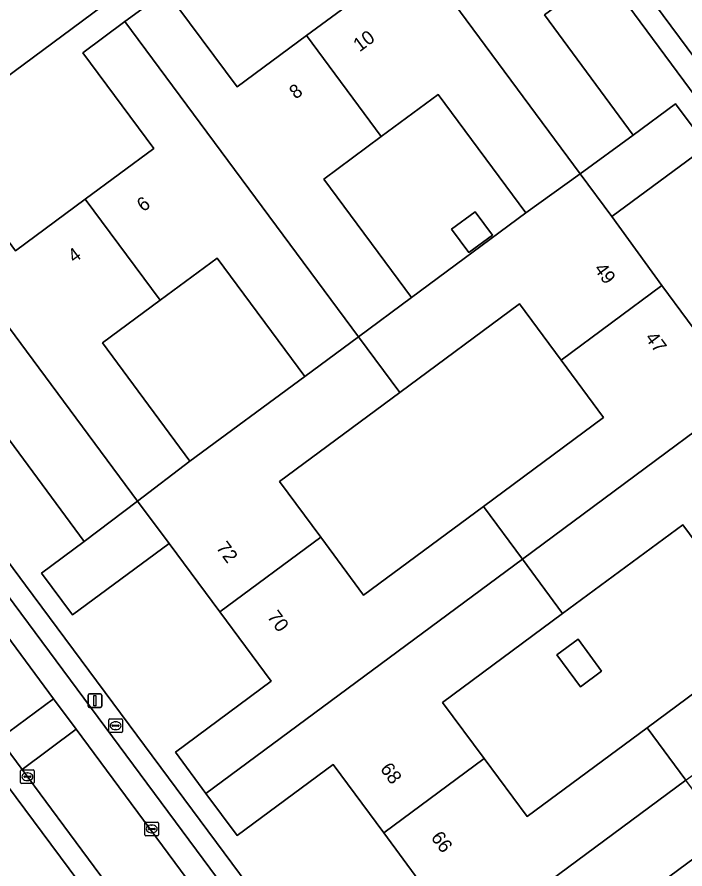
# Model space of a CAD drawing. Extents: x 157767 to 159172, y 387839 to 389425.
# Drawn here: x 158173.3 to 158221.8, y 388835.7 to 388897.6 of the extents above; entities that cross this region are included whole.
import ezdxf

# ---------------------------------------------------------------- set-up
doc = ezdxf.new("R2010")
doc.units = 0
for name, color, linetype in [('IMGEO_Brandkraan', 7, 'Continuous'), ('IMGEO_Erf', 7, 'Continuous'), ('IMGEO_Kolk', 7, 'Continuous'), ('IMGEO_Lichtmast', 7, 'Continuous'), ('IMGEO_Muur', 7, 'Continuous'), ('IMGEO_Pand', 7, 'Continuous'), ('IMGEO_Pand_nummerreeks', 7, 'Continuous'), ('IMGEO_Parkeervlak_open', 7, 'Continuous'), ('IMGEO_Rijbaan_lokaal_open', 7, 'Continuous'), ('IMGEO_Voetpad_open', 7, 'Continuous')]:
    doc.layers.add(name, color=color, linetype=linetype)

msp = doc.modelspace()

# ---------------------------------------------------------------- linework, layer by layer
at = {"layer": 'IMGEO_Brandkraan'}
for p, q in [((158179.98, 388845.705), (158179.98, 388846.557)), ((158180.055, 388846.631), (158180.907, 388846.631)), ((158180.468, 388846.411), (158180.493, 388846.411)), ((158180.981, 388846.557), (158180.981, 388845.705)), ((158180.907, 388845.631), (158180.055, 388845.631)), ((158180.239, 388846.125), (158180.239, 388846.137)), ((158180.677, 388846.088), (158180.279, 388846.088)), ((158180.282, 388846.174), (158180.68, 388846.174)), ((158180.491, 388845.851), (158180.466, 388845.851)), ((158180.723, 388846.137), (158180.723, 388846.125))]:
    msp.add_line(p, q, dxfattribs=at)
for points in [[(158179.98, 388845.705), (158179.98, 388846.557)], [(158180.055, 388846.631), (158180.907, 388846.631)], [(158180.981, 388846.557), (158180.981, 388845.705)], [(158180.907, 388845.631), (158180.055, 388845.631)]]:
    msp.add_lwpolyline(points, dxfattribs=at)
for centre, radius, start, end in [((158180.057, 388846.555), 0.0765, 91.55205, 178.44795), ((158180.057, 388846.555), 0.0765, 91.55205, 178.44795), ((158180.905, 388846.555), 0.0765, 1.55205, 88.44795), ((158180.905, 388846.555), 0.0765, 1.55205, 88.44795), ((158180.057, 388845.707), 0.0765, 181.55205, 268.44795), ((158180.057, 388845.707), 0.0765, 181.55205, 268.44795), ((158180.279, 388846.134), 0.0403, 85.87752, 175.75265), ((158180.276, 388846.124), 0.0366, 178.93798, 274.71019), ((158180.68, 388846.131), 0.043, 264.86636, 352.45326), ((158180.684, 388846.136), 0.0386, 1.73085, 96.63898), ((158180.905, 388845.707), 0.0765, 271.55205, 358.44795), ((158180.905, 388845.707), 0.0765, 271.55205, 358.44795)]:
    msp.add_arc(centre, radius, start, end, dxfattribs=at)
for centre, major_axis, ratio, start_param, end_param in [((158180.467, 388846.131), (-0.387, 0.002), 0.722429, 4.712389, 7.853982), ((158180.492, 388846.131), (-0.39, 0.002), 0.717154, 1.570796, 4.712389)]:
    msp.add_ellipse(centre, major_axis=major_axis, ratio=ratio, start_param=start_param, end_param=end_param, dxfattribs=at)
at = {"layer": 'IMGEO_Erf'}
for points in [[(158156.023, 388881.014), (158155.865, 388880.897), (158162.053, 388872.377), (158167.202, 388876.188), (158162.071, 388883.122), (158165.097, 388885.36), (158168.086, 388887.572), (158173.217, 388880.638), (158178.266, 388884.374), (158183.249, 388888.061), (158178.096, 388895.025), (158181.147, 388897.282), (158184.145, 388899.501), (158189.302, 388892.533), (158194.355, 388896.272), (158199.343, 388899.963), (158194.2, 388906.913), (158197.248, 388909.169), (158200.253, 388911.392), (158205.406, 388904.429), (158210.515, 388908.209), (158204.311, 388916.804)], [(158203.919, 388891.99), (158199.776, 388888.924), (158195.613, 388885.844), (158201.985, 388877.232), (158210.291, 388883.378)], [(158204.888, 388882.191), (158206.609, 388883.464), (158207.862, 388881.771), (158206.141, 388880.497)], [(158179.518, 388873.943), (158185.884, 388865.339), (158194.216, 388871.504), (158187.85, 388880.108), (158183.715, 388877.049)], [(158198.498, 388855.618), (158207.204, 388862.06), (158215.926, 388868.514), (158212.846, 388872.675), (158209.814, 388876.773), (158201.13, 388870.347), (158192.386, 388863.877), (158195.386, 388859.823)], [(158210.881, 388809.006), (158208.601, 388812.088), (158215.524, 388817.21), (158211.826, 388822.266), (158208.136, 388827.253), (158201.177, 388822.103), (158198.924, 388825.148), (158196.685, 388828.174), (158203.661, 388833.336), (158199.958, 388838.34), (158196.283, 388843.307), (158189.306, 388838.144), (158187.034, 388841.214), (158184.82, 388844.206), (158191.778, 388849.355), (158188.047, 388854.398), (158184.364, 388859.375), (158177.337, 388854.174), (158175.089, 388857.212), (158178.19, 388859.507), (158171.716, 388868.256), (158167.442, 388865.094), (158173.926, 388856.351), (158209.711, 388808.142)], [(158224.735, 388856.605), (158221.682, 388860.73), (158212.962, 388854.278), (158204.243, 388847.826), (158207.266, 388843.741), (158210.386, 388839.524), (158219.105, 388845.976), (158227.825, 388852.429)], [(158212.55, 388851.273), (158214.082, 388852.407), (158215.79, 388850.1), (158214.258, 388848.966)], [(158236.969, 388834.362), (158233.89, 388838.49), (158236.592, 388840.505), (158233.521, 388844.656), (158224.837, 388838.23), (158216.102, 388831.766), (158219.146, 388827.652), (158222.244, 388823.466), (158230.97, 388829.922)]]:
    msp.add_lwpolyline(points, close=True, dxfattribs=at)
for points in [[(158258.094, 388843.884), (158215.899, 388900.933), (158211.631, 388897.774), (158218.094, 388889.041), (158221.172, 388891.318), (158223.45, 388888.239), (158216.532, 388883.12), (158220.168, 388878.108), (158223.899, 388873.065), (158230.855, 388878.213), (158233.037, 388875.265), (158235.295, 388872.213), (158228.324, 388867.055), (158232.014, 388862.068), (158235.752, 388857.017), (158242.723, 388862.176), (158244.923, 388859.202), (158247.198, 388856.128), (158240.197, 388850.947), (158243.894, 388845.951), (158247.615, 388840.923), (158247.722, 388841.002)], [(158089.846, 388837.076), (158089.41, 388836.039), (158086.884, 388830.077), (158084.94, 388825.383), (158082.965, 388820.428), (158081.065, 388815.496), (158080.476, 388813.945), (158079.161, 388810.597), (158077.124, 388804.963), (158075.44, 388800.18), (158073.73, 388794.988), (158072.155, 388790.113), (158071.511, 388787.861), (158072.557, 388785.494), (158096.685, 388778.239), (158159.023, 388804.985), (158161.367, 388806.591), (158183.864, 388823.28), (158184.29, 388826.082), (158183.48, 388827.171), (158150.204, 388871.916)]]:
    msp.add_lwpolyline(points, dxfattribs=at)
at = {"layer": 'IMGEO_Kolk'}
for p, q in [((158173.565, 388841.997), (158173.565, 388842.849)), ((158173.64, 388842.923), (158174.492, 388842.923)), ((158174.053, 388842.703), (158174.078, 388842.703)), ((158174.566, 388842.849), (158174.566, 388841.997)), ((158174.492, 388841.923), (158173.64, 388841.923)), ((158173.824, 388842.417), (158173.824, 388842.429)), ((158174.262, 388842.38), (158173.864, 388842.38)), ((158173.867, 388842.466), (158174.265, 388842.466)), ((158174.076, 388842.143), (158174.051, 388842.143)), ((158174.308, 388842.429), (158174.308, 388842.417)), ((158182.599, 388838.204), (158182.599, 388839.056)), ((158182.674, 388839.13), (158183.526, 388839.13)), ((158183.087, 388838.91), (158183.112, 388838.91)), ((158183.6, 388839.056), (158183.6, 388838.204)), ((158182.858, 388838.624), (158182.858, 388838.636)), ((158183.296, 388838.587), (158182.898, 388838.587)), ((158182.901, 388838.673), (158183.299, 388838.673)), ((158183.11, 388838.35), (158183.085, 388838.35)), ((158183.342, 388838.636), (158183.342, 388838.624)), ((158183.526, 388838.13), (158182.674, 388838.13))]:
    msp.add_line(p, q, dxfattribs=at)
for points in [[(158173.565, 388841.997), (158173.565, 388842.849)], [(158173.64, 388842.923), (158174.492, 388842.923)], [(158174.566, 388842.849), (158174.566, 388841.997)], [(158174.492, 388841.923), (158173.64, 388841.923)], [(158182.599, 388838.204), (158182.599, 388839.056)], [(158182.674, 388839.13), (158183.526, 388839.13)], [(158183.6, 388839.056), (158183.6, 388838.204)], [(158183.526, 388838.13), (158182.674, 388838.13)]]:
    msp.add_lwpolyline(points, dxfattribs=at)
for centre, radius, start, end in [((158173.642, 388842.847), 0.0765, 91.55205, 178.44795), ((158173.642, 388842.847), 0.0765, 91.55205, 178.44795), ((158174.49, 388842.847), 0.0765, 1.55205, 88.44795), ((158174.49, 388842.847), 0.0765, 1.55205, 88.44795), ((158173.642, 388841.999), 0.0765, 181.55205, 268.44795), ((158173.642, 388841.999), 0.0765, 181.55205, 268.44795), ((158173.864, 388842.426), 0.0403, 85.87752, 175.75265), ((158173.861, 388842.416), 0.0366, 178.93798, 274.71019), ((158174.265, 388842.423), 0.043, 264.86636, 352.45326), ((158174.269, 388842.428), 0.0386, 1.73085, 96.63898), ((158174.49, 388841.999), 0.0765, 271.55205, 358.44795), ((158174.49, 388841.999), 0.0765, 271.55205, 358.44795), ((158182.676, 388839.054), 0.0765, 91.55205, 178.44795), ((158182.676, 388839.054), 0.0765, 91.55205, 178.44795), ((158183.524, 388839.054), 0.0765, 1.55205, 88.44795), ((158183.524, 388839.054), 0.0765, 1.55205, 88.44795), ((158182.676, 388838.206), 0.0765, 181.55205, 268.44795), ((158182.676, 388838.206), 0.0765, 181.55205, 268.44795), ((158182.898, 388838.633), 0.0403, 85.87752, 175.75265), ((158182.895, 388838.623), 0.0366, 178.93798, 274.71019), ((158183.299, 388838.63), 0.043, 264.86636, 352.45326), ((158183.303, 388838.635), 0.0386, 1.73085, 96.63898), ((158183.524, 388838.206), 0.0765, 271.55205, 358.44795), ((158183.524, 388838.206), 0.0765, 271.55205, 358.44795)]:
    msp.add_arc(centre, radius, start, end, dxfattribs=at)
for centre, major_axis, ratio, start_param, end_param in [((158174.052, 388842.423), (-0.387, 0.002), 0.722429, 4.712389, 7.853982), ((158174.077, 388842.423), (-0.39, 0.002), 0.717154, 1.570796, 4.712389), ((158183.086, 388838.63), (-0.387, 0.002), 0.722429, 4.712389, 7.853982), ((158183.111, 388838.63), (-0.39, 0.002), 0.717154, 1.570796, 4.712389)]:
    msp.add_ellipse(centre, major_axis=major_axis, ratio=ratio, start_param=start_param, end_param=end_param, dxfattribs=at)
at = {"layer": 'IMGEO_Lichtmast'}
for p, q in [((158178.481, 388847.555), (158178.481, 388848.355)), ((158178.481, 388848.355), (158178.481, 388847.555)), ((158178.581, 388848.455), (158179.371, 388848.455)), ((158179.371, 388848.455), (158178.581, 388848.455)), ((158179.471, 388848.355), (158179.471, 388847.555)), ((158179.471, 388847.555), (158179.471, 388848.355)), ((158179.371, 388847.455), (158178.581, 388847.455)), ((158178.581, 388847.455), (158179.371, 388847.455))]:
    msp.add_line(p, q, dxfattribs=at)
msp.add_lwpolyline([(158178.901, 388848.33), (158179.051, 388848.33), (158179.051, 388847.58), (158178.901, 388847.58), (158178.901, 388848.33)], dxfattribs=at)
for centre, start, end in [((158178.581, 388848.355), 90, 180), ((158178.581, 388848.355), 90, 180), ((158179.371, 388848.355), 0, 90), ((158179.371, 388848.355), 360, 90), ((158178.581, 388847.555), 180, 270), ((158178.581, 388847.555), 180, 270), ((158179.371, 388847.555), 270, 0), ((158179.371, 388847.555), 270, 0)]:
    msp.add_arc(centre, 0.1, start, end, dxfattribs=at)
at = {"layer": 'IMGEO_Muur'}
msp.add_lwpolyline([(158167.442, 388865.094), (158173.926, 388856.351)], dxfattribs=at)
at = {"layer": 'IMGEO_Pand'}
for points in [[(158218.094, 388889.041), (158211.631, 388897.774), (158215.899, 388900.933), (158210.515, 388908.209), (158205.406, 388904.429), (158200.253, 388911.392), (158197.248, 388909.169), (158214.226, 388886.234)], [(158210.291, 388883.378), (158214.226, 388886.234), (158197.248, 388909.169), (158194.2, 388906.913), (158199.343, 388899.963), (158194.355, 388896.272), (158199.776, 388888.924), (158203.919, 388891.99)], [(158181.147, 388897.282), (158198.131, 388874.39), (158201.985, 388877.232), (158195.613, 388885.844), (158199.776, 388888.924), (158194.355, 388896.272), (158189.302, 388892.533), (158184.145, 388899.501)], [(158181.147, 388897.282), (158178.096, 388895.025), (158183.249, 388888.061), (158178.266, 388884.374), (158183.715, 388877.049), (158187.85, 388880.108), (158194.216, 388871.504), (158198.131, 388874.39)], [(158218.094, 388889.041), (158214.226, 388886.234), (158216.532, 388883.12), (158223.45, 388888.239), (158221.172, 388891.318)], [(158185.884, 388865.339), (158179.518, 388873.943), (158183.715, 388877.049), (158178.266, 388884.374), (158173.217, 388880.638), (158168.086, 388887.572), (158165.097, 388885.36), (158182.077, 388862.452)], [(158201.985, 388877.232), (158198.131, 388874.39), (158201.13, 388870.347), (158209.814, 388876.773), (158212.846, 388872.675), (158220.168, 388878.108), (158216.532, 388883.12), (158214.226, 388886.234), (158210.291, 388883.378)], [(158165.097, 388885.36), (158162.071, 388883.122), (158167.202, 388876.188), (158162.053, 388872.377), (158167.442, 388865.094), (158171.716, 388868.256), (158178.19, 388859.507), (158182.077, 388862.452)], [(158204.888, 388882.191), (158206.141, 388880.497), (158207.862, 388881.771), (158206.609, 388883.464)], [(158233.037, 388875.265), (158230.855, 388878.213), (158223.899, 388873.065), (158220.168, 388878.108), (158212.846, 388872.675), (158215.926, 388868.514), (158207.204, 388862.06), (158210.033, 388858.237)], [(158233.037, 388875.265), (158210.033, 388858.237), (158212.962, 388854.278), (158221.682, 388860.73), (158224.735, 388856.605), (158232.014, 388862.068), (158228.324, 388867.055), (158235.295, 388872.213)], [(158195.386, 388859.823), (158192.386, 388863.877), (158201.13, 388870.347), (158198.131, 388874.39), (158194.216, 388871.504), (158185.884, 388865.339), (158182.077, 388862.452), (158184.364, 388859.375), (158188.047, 388854.398)], [(158184.364, 388859.375), (158182.077, 388862.452), (158178.19, 388859.507), (158175.089, 388857.212), (158177.337, 388854.174)], [(158195.386, 388859.823), (158188.047, 388854.398), (158191.778, 388849.355), (158184.82, 388844.206), (158187.034, 388841.214), (158210.033, 388858.237), (158207.204, 388862.06), (158198.498, 388855.618)], [(158221.92, 388842.172), (158244.923, 388859.202), (158242.723, 388862.176), (158235.752, 388857.017), (158232.014, 388862.068), (158224.735, 388856.605), (158227.825, 388852.429), (158219.105, 388845.976)], [(158212.962, 388854.278), (158210.033, 388858.237), (158187.034, 388841.214), (158189.306, 388838.144), (158196.283, 388843.307), (158199.958, 388838.34), (158207.266, 388843.741), (158204.243, 388847.826)], [(158212.55, 388851.273), (158214.258, 388848.966), (158215.79, 388850.1), (158214.082, 388852.407)], [(158221.92, 388842.172), (158219.105, 388845.976), (158210.386, 388839.524), (158207.266, 388843.741), (158199.958, 388838.34), (158203.661, 388833.336), (158196.685, 388828.174), (158198.924, 388825.148)], [(158211.826, 388822.266), (158219.146, 388827.652), (158216.102, 388831.766), (158224.837, 388838.23), (158221.92, 388842.172), (158198.924, 388825.148), (158201.177, 388822.103), (158208.136, 388827.253)]]:
    msp.add_lwpolyline(points, close=True, dxfattribs=at)
at = {"layer": 'IMGEO_Parkeervlak_open'}
for points in [[(158212.45, 388908.288), (158223.833, 388892.931), (158226.089, 388889.887), (158233.273, 388880.195), (158237.779, 388874.116), (158245.185, 388864.125), (158249.697, 388858.026), (158256.865, 388848.337), (158259.129, 388845.277), (158271.67, 388828.325)], [(158168.82, 388857.738), (158175.973, 388848.078), (158177.609, 388845.868), (158212.495, 388798.756)], [(158212.57, 388799.358), (158213.679, 388800.201), (158211.737, 388802.857), (158171.549, 388857.029)]]:
    msp.add_lwpolyline(points, dxfattribs=at)
at = {"layer": 'IMGEO_Rijbaan_lokaal_open'}
for points in [[(158156.023, 388881.014), (158204.311, 388916.804), (158201.612, 388920.522), (158153.261, 388884.787)], [(158177.609, 388845.868), (158175.973, 388848.078), (158172.022, 388845.174), (158173.681, 388842.941)]]:
    msp.add_lwpolyline(points, close=True, dxfattribs=at)
for points in [[(158151.504, 388872.807), (158163.719, 388856.357), (158169.137, 388849.06), (158172.022, 388845.174), (158175.973, 388848.078), (158168.82, 388857.738), (158167.925, 388858.919), (158167.914, 388858.94), (158155.704, 388875.443)], [(158177.609, 388845.868), (158173.681, 388842.941), (158177.125, 388838.302), (158179.41, 388835.226), (158180.005, 388834.424), (158182.272, 388831.371), (158184.709, 388828.089), (158186.144, 388826.156), (158192.803, 388817.19), (158193.804, 388815.843), (158196.608, 388812.055), (158200.206, 388807.195), (158204.15, 388801.869), (158205.943, 388799.447), (158209.792, 388794.247), (158211.597, 388791.81), (158215.572, 388786.44), (158217.385, 388783.991), (158217.764, 388783.504), (158221.777, 388786.567), (158220.143, 388788.435), (158220.002, 388788.627)], [(158219.956, 388788.702), (158213.161, 388797.907), (158212.495, 388798.756), (158177.609, 388845.868)]]:
    msp.add_lwpolyline(points, dxfattribs=at)
at = {"layer": 'IMGEO_Voetpad_open'}
for points in [[(158207.15, 388918.744), (158204.311, 388916.804), (158210.515, 388908.209), (158215.899, 388900.933), (158258.094, 388843.884), (158262.359, 388838.121), (158264.501, 388835.227), (158269.916, 388827.91), (158273.985, 388822.573)], [(158237.779, 388874.116), (158237.378, 388873.819), (158232.872, 388879.898), (158233.273, 388880.195), (158226.089, 388889.887), (158225.688, 388889.59), (158223.432, 388892.634), (158223.833, 388892.931), (158212.45, 388908.288)], [(158148.43, 388874.849), (158150.204, 388871.916), (158183.48, 388827.171), (158184.29, 388826.082), (158183.864, 388823.28), (158185.476, 388821.253), (158186.893, 388819.339), (158188.187, 388817.592), (158189.191, 388816.451), (158191.896, 388815.985), (158192.648, 388814.972), (158218.714, 388779.875)], [(158179.41, 388835.226), (158177.125, 388838.302), (158173.681, 388842.941), (158172.022, 388845.174), (158169.137, 388849.06), (158163.719, 388856.357), (158151.504, 388872.807)], [(158221.563, 388792.105), (158216.127, 388799.452), (158210.93, 388806.491), (158209.711, 388808.142), (158173.926, 388856.351), (158167.442, 388865.094), (158162.053, 388872.377)], [(158169.379, 388857.661), (158170.504, 388858.473), (158171.549, 388857.029), (158211.737, 388802.857), (158213.679, 388800.201), (158212.57, 388799.358)]]:
    msp.add_lwpolyline(points, dxfattribs=at)

# ---------------------------------------------------------------- texts
at = {"layer": 'IMGEO_Pand_nummerreeks'}
for s, rotation, p in [('10', 36.50055, (158198.211, 388895.045)), ('8', 36.49983, (158193.561, 388891.604)), ('6', 36.49832, (158182.487, 388883.416)), ('4', 36.49953, (158177.471, 388879.705)), ('49', 306.50159, (158215.198, 388879.309)), ('47', 306.49542, (158218.905, 388874.3)), ('72', 306.50159, (158187.739, 388859.053)), ('70', 306.49542, (158191.449, 388854.037)), ('68', 306.49712, (158199.657, 388842.984)), ('66', 306.50173, (158203.344, 388838.001))]:
    msp.add_text(s, height=1, rotation=rotation, dxfattribs=at).set_placement(p)

doc.saveas('drawing.dxf')
